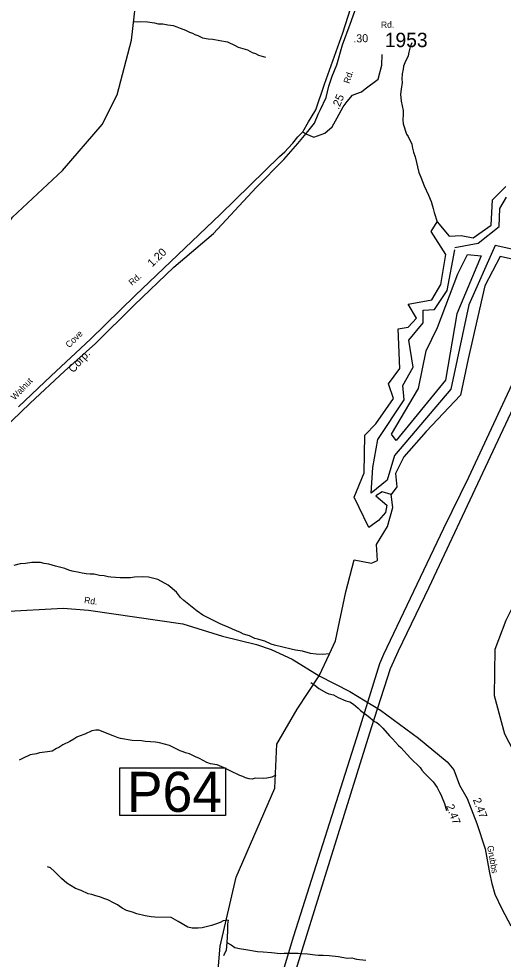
# Model space of a CAD drawing. Extents: x 1551653 to 1702041, y 811336 to 920032.
# Drawn here: x 1656342 to 1661307, y 899055 to 908692 of the extents above; entities that cross this region are included whole.
import ezdxf

# ---------------------------------------------------------------- set-up
doc = ezdxf.new("R2010")
doc.units = 0
for name, color, linetype in [('Old_Level_10', 7, 'Continuous'), ('Old_Level_11', 7, 'Continuous'), ('Old_Level_14', 7, 'Continuous'), ('Old_Level_17', 7, 'Continuous'), ('Old_Level_28', 7, 'Continuous'), ('Old_Level_31', 7, 'Continuous'), ('Old_Level_32', 7, 'Continuous'), ('Old_Level_44', 7, 'Continuous'), ('Old_Level_50', 7, 'Continuous'), ('Old_Level_56', 7, 'Continuous'), ('Old_Level_59', 7, 'Continuous'), ('Old_Level_6', 7, 'Continuous'), ('Old_Level_60', 7, 'Continuous'), ('Old_Level_61', 7, 'Continuous'), ('Old_Level_62', 7, 'Continuous'), ('Old_Level_8', 7, 'Continuous')]:
    doc.layers.add(name, color=color, linetype=linetype)

msp = doc.modelspace()

# ---------------------------------------------------------------- linework, layer by layer
at = {"layer": 'Old_Level_28'}
for points in [[(1659253.378, 907532.379), (1659311.907, 907637.581), (1659338.417, 907681.465), (1659386.968, 907760.185), (1659474.369, 908022.55), (1659662.286, 908549.213), (1659768.567, 908879.774), (1659778.837, 908954.561), (1659787.502, 909016.421), (1659799.939, 909096.423), (1659812.488, 909335.05), (1659831.311, 909545.419), (1659853.167, 909813.491), (1659850.03, 909904.546), (1659853.167, 909970.483), (1659862.578, 910171.432), (1659887.676, 910344.123), (1659922.184, 910491.696), (1660006.744, 910765.869), (1660110.271, 910979.379), (1660320.259, 911367.728), (1660550.355, 911827.484), (1660637.46, 911981.064), (1660673.297, 912064.138)], [(1656337.518, 904716.727), (1656671.8, 905033.913), (1657075.39, 905410.708), (1657535.569, 905856.071), (1658407.647, 906690.289), (1659015.021, 907282.28), (1659069.191, 907327.327), (1659104.437, 907368.036), (1659152.193, 907416.498), (1659202.118, 907483.845), (1659231.069, 907512.843), (1659253.378, 907532.379)]]:
    msp.add_lwpolyline(points, dxfattribs=at)
at = {"layer": 'Old_Level_31'}
msp.add_line((1659421.432, 901958.776), (1659421.432, 901958.776), dxfattribs=at)
msp.add_lwpolyline([(1657377.874, 901014.154), (1658460.189, 901014.154), (1658460.189, 900527.82), (1657377.874, 900527.82), (1657377.874, 901014.154)], dxfattribs=at)
at = {"layer": 'Old_Level_32'}
msp.add_line((1659253.378, 907532.379), (1659283.838, 907511.91), dxfattribs=at)
for points in [[(1659283.838, 907511.91), (1659366.888, 907479.585), (1659477.62, 907521.146), (1659555.356, 907585.023), (1659606.795, 907678.961), (1659665.455, 907789.834), (1659706.059, 907843.368), (1659760.882, 907910.433), (1659806.569, 907925.676), (1659855.187, 907943.568), (1659890.883, 907973.929), (1660025.865, 908075.05), (1660062.414, 908218.326), (1660065.46, 908328.07)], [(1656177.386, 902616.39), (1656797.543, 902653.441), (1657057.131, 902631.486), (1658024.458, 902492.534), (1658429.96, 902365.378), (1658777.629, 902280.296), (1658927.532, 902229.065), (1659143.246, 902130.265), (1659421.432, 901958.776), (1659736.209, 901797.614), (1660048.811, 901605.501), (1660438.194, 901320.078), (1660734.343, 901078.565), (1660800.154, 900996.231), (1660859.192, 900837.051), (1660936.824, 900702.278), (1661035.54, 900444.299), (1661123.288, 900186.319), (1661167.162, 899939.318), (1661189.099, 899829.539), (1661222.004, 899719.761), (1661293.3, 899571.56), (1661385.512, 899397.741)]]:
    msp.add_lwpolyline(points, dxfattribs=at)
at = {"layer": 'Old_Level_44'}
for points in [[(1659059.865, 907250.125), (1659200.462, 907413.36), (1659304.139, 907538.158), (1659373.979, 907623.791), (1659409.99, 907715.504), (1659433.585, 907761.944), (1659493.192, 907884.398), (1659518.289, 908000.571), (1659552.798, 908104.186), (1659602.648, 908221.619), (1659659.117, 908425.708), (1659737.546, 908636.078), (1659819.113, 908865.285)], [(1656079.306, 904391.71), (1656456.904, 904751.487), (1656808.55, 905079.535), (1657127.486, 905362.913), (1657524.716, 905758.309), (1657931.441, 906148.159), (1658336.442, 906490.418), (1658774.34, 906964.067), (1659059.865, 907250.125)]]:
    msp.add_lwpolyline(points, dxfattribs=at)
at = {"layer": 'Old_Level_50'}
msp.add_line((1659422.178, 901983.602), (1659422.178, 901983.602), dxfattribs=at)
at = {"layer": 'Old_Level_56'}
for points in [[(1665044.481, 914885.77), (1665048.271, 914205.646), (1665051.693, 913449.312), (1665054.948, 913019.182), (1665048.636, 912807.181), (1665044.059, 912759.245), (1664937.619, 912534.275), (1664790.096, 912217.884), (1664706.008, 912038.888), (1664619.268, 911878.888), (1664209.556, 911025.35), (1662661.137, 907672.319), (1662156.529, 906573.952), (1661673.183, 905537.185), (1660952.591, 903992.956), (1660696.574, 903467.859), (1660079.607, 902177.668), (1660039.236, 902081.835), (1659824.637, 901389.202), (1659158.372, 899288.947), (1658313.446, 896482.122)], [(1666768.002, 913325.497), (1666560.598, 913183.834), (1666143.512, 912916.56), (1665885.639, 912743.503), (1665724.625, 912639.317), (1665460.751, 912466.384), (1665100.138, 912230.381), (1664912.786, 912110.522), (1664775.746, 912014.052), (1664725.328, 911875.838), (1664587.587, 911557.567), (1663819.216, 909897.643), (1663054.814, 908245.841), (1662286.482, 906577.912), (1661120.904, 904092.188), (1660544.199, 902863.214), (1660231.808, 902212.993), (1660149.029, 902029.371), (1659952.668, 901426.62), (1659464.7, 899857.443), (1658923.933, 898122.647)]]:
    msp.add_lwpolyline(points, dxfattribs=at)
at = {"layer": 'Old_Level_59'}
for points in [[(1655779.272, 905549.063), (1655914.196, 905730.226), (1655925.269, 905887.501), (1655893.281, 906022.836), (1655944.236, 906156.325), (1656275.293, 906658.395), (1656790.281, 907137.089), (1657196.284, 907608.093), (1657349.253, 907913.518), (1657498.223, 908471.875), (1657563.225, 909044.996), (1657567.223, 909412.654), (1657472.284, 909795.281), (1657476.283, 910146.536), (1657556.253, 910522.396), (1657616.231, 910668.906), (1657644.22, 910911.277), (1657619.307, 910954.441), (1657613.258, 911121.968), (1657437.22, 911755.887), (1657414.255, 911956.53)], [(1663238.349, 898388.644), (1662814.301, 899227.82), (1662683.375, 899437.281), (1662000.347, 900147.068), (1661812.314, 900489.095), (1661658.32, 900800.774), (1661453.268, 901110.3), (1661322.342, 901362.412), (1661219.304, 901755.189), (1661224.327, 902231.013), (1661337.311, 902530.696), (1661524.319, 902904.404), (1661553.333, 903218.954), (1661522.268, 903429.747), (1661542.363, 903701.749), (1661629.305, 904018.349), (1661598.342, 904836.507), (1661605.314, 905427.262), (1661543.286, 905838.802)], [(1658374.308, 898822.432), (1658404.246, 899189.578), (1658570.236, 899895.264), (1658965.269, 900806.311), (1658987.312, 901258.861), (1659196.219, 901616.831), (1659421.432, 901958.776), (1659526.291, 902185.183), (1659588.95, 902317), (1659693.737, 902819.202), (1659778.261, 903146.696), (1659957.608, 903112.409), (1660018.063, 903140.645), (1660010.002, 903306.029), (1660120.329, 903490.406), (1660175.642, 903682.965), (1660160.169, 903817.072)]]:
    msp.add_lwpolyline(points, dxfattribs=at)
at = {"layer": 'Old_Level_60'}
for points in [[(1660630.907, 906611.54), (1660754.854, 906463.183), (1660876.657, 906470.355), (1660998.46, 906448.841), (1661184.747, 906577.92), (1661199.076, 906836.077), (1661335.042, 906972.803)], [(1661593.145, 906183.513), (1661277.89, 906255.224), (1661120.263, 905954.04), (1660948.306, 905208.252), (1660869.492, 904835.359), (1660518.413, 904462.465), (1660289.136, 904204.308), (1660203.158, 904032.203), (1660217.488, 903895.954), (1660160.169, 903817.072), (1660067.025, 903845.756), (1660002.541, 903802.729), (1660115.519, 903708.238), (1660101.09, 903633.621), (1660030.144, 903550.581), (1659930.892, 903480.033), (1659780.43, 903788.387), (1659880.738, 904039.374), (1659887.903, 904426.609), (1660002.541, 904541.346), (1660181.663, 904799.503), (1660131.509, 904950.095), (1660246.147, 905107.858), (1660231.818, 905516.607), (1660332.126, 905530.949), (1660418.104, 905624.173), (1660332.126, 905767.593), (1660575.732, 905810.619), (1660668.875, 905968.382), (1660719.03, 906276.736), (1660568.567, 906513.381), (1660630.907, 906611.54)]]:
    msp.add_lwpolyline(points, dxfattribs=at)
at = {"layer": 'Old_Level_61'}
for points in [[(1660809.969, 906347.384), (1661048.968, 906393.682), (1661264.84, 906563.441), (1661272.549, 906748.632), (1661341.936, 906864.376)], [(1661596.356, 906285.653), (1661226.291, 906370.533), (1660956.452, 905760.946), (1660771.421, 904896.721), (1660193.195, 904217.687), (1660116.098, 903963.049), (1659954.195, 903831.871), (1659969.614, 904094.226), (1660023.582, 904379.729), (1660293.42, 904788.692), (1660278.001, 904935.302), (1660385.937, 905120.493), (1660339.679, 905398.28), (1660486.162, 905575.755), (1660486.162, 905706.932), (1660601.807, 905714.648), (1660732.872, 905907.555), (1660809.969, 906324.235)], [(1660941.033, 906277.938), (1661079.807, 906262.505), (1660833.098, 905668.35), (1660717.453, 904989.316), (1660208.614, 904372.012), (1660162.356, 904433.743), (1660439.905, 904904.437), (1660517.001, 905290.252), (1660632.646, 905529.457), (1660840.808, 906077.314), (1660941.033, 906277.938)]]:
    msp.add_lwpolyline(points, dxfattribs=at)
at = {"layer": 'Old_Level_62'}
for p, q in [((1658474.271, 899225.052), (1658468.427, 899145.799)), ((1658468.427, 899145.799), (1658441.565, 899090.435))]:
    msp.add_line(p, q, dxfattribs=at)
for points in [[(1657516.165, 908665.855), (1657556.151, 908660.421), (1657588.241, 908663.804), (1657660.215, 908662.574), (1657731.983, 908649.348), (1657771.763, 908640.736), (1657819.745, 908639.915), (1657867.625, 908631.098), (1657923.399, 908622.178), (1657963.179, 908609.465), (1657994.962, 908594.907), (1658050.634, 908575.939), (1658090.311, 908555.332), (1658122.094, 908544.771), (1658145.88, 908530.315), (1658177.663, 908521.805), (1658225.338, 908498.942), (1658281.112, 908486.024), (1658328.992, 908483.256), (1658400.76, 908470.03), (1658480.525, 908454.651), (1658559.881, 908419.279), (1658591.561, 908400.722), (1658687.115, 908375.091), (1658734.687, 908348.331), (1658766.471, 908337.771), (1658798.254, 908321.265), (1658869.817, 908300.042)], [(1660371.618, 908446.141), (1660355.112, 908406.669), (1660340.143, 908350.997), (1660333.479, 908311.114), (1660300.363, 908239.654), (1660283.856, 908207.871), (1660283.343, 908175.883), (1660272.578, 908128.105), (1660269.707, 908072.126), (1660271.143, 908040.138), (1660259.967, 907970.318), (1660255.251, 907920.388), (1660260.07, 907848.312), (1660280.473, 907752.04), (1660281.805, 907711.952), (1660278.935, 907656.076), (1660282.216, 907615.988), (1660316.562, 907511.411), (1660332.146, 907487.113), (1660370.798, 907406.527), (1660378.18, 907366.337), (1660387.51, 907326.249), (1660404.734, 907277.857), (1660444.104, 907117.199), (1660463.277, 907068.909), (1660495.88, 906980.326), (1660540.274, 906883.644), (1660567.238, 906819.156), (1660589.999, 906746.772), (1660599.329, 906706.582), (1660630.907, 906611.54)], [(1659526.291, 902185.183), (1659454.215, 902178.417), (1659390.239, 902181.493), (1659330.364, 902188.464), (1659250.804, 902209.892), (1659176.985, 902223.118), (1659133.206, 902231.833), (1658963.936, 902272.741), (1658928.052, 902283.301), (1658864.588, 902312.418), (1658824.808, 902323.081), (1658793.025, 902335.692), (1658761.139, 902342.151), (1658705.57, 902367.167), (1658645.9, 902386.135), (1658614.117, 902402.641), (1658530.763, 902438.115), (1658481.141, 902460.979), (1658435.414, 902477.69), (1658399.735, 902496.35), (1658229.132, 902579.191), (1658169.871, 902620.201), (1658031.666, 902730.622), (1658000.191, 902763.123), (1657957.13, 902815.821), (1657872.238, 902887.282), (1657767.252, 902945.107), (1657671.697, 902970.738), (1657607.721, 902971.763), (1657527.751, 902969.2), (1657487.663, 902963.869), (1657407.693, 902963.254), (1657379.703, 902961.716), (1657283.841, 902969.303), (1657255.954, 902973.814), (1657216.072, 902982.426), (1657168.192, 902987.245), (1657112.418, 903000.266), (1657072.433, 903000.881), (1657032.448, 903003.649), (1656992.667, 903012.261), (1656960.782, 903018.823), (1656889.014, 903032.049), (1656853.13, 903042.609), (1656813.452, 903059.321), (1656773.569, 903068.035), (1656717.898, 903083.004), (1656650.23, 903102.074), (1656602.351, 903108.943), (1656562.571, 903119.606), (1656474.603, 903121.144), (1656410.422, 903110.173), (1656354.443, 903107.2), (1656290.159, 903088.233)], [(1659336.413, 901888.781), (1659377.116, 901863.764), (1659416.588, 901829.008), (1659495.841, 901785.742), (1659519.627, 901775.284), (1659567.404, 901762.469), (1659614.976, 901735.709), (1659694.434, 901702.286), (1659734.214, 901691.623), (1659773.789, 901668.965), (1659819.105, 901626.212), (1659844.737, 901603.758), (1659923.784, 901546.446), (1659986.838, 901491.39), (1660010.624, 901478.984), (1660034.308, 901458.581), (1660073.678, 901423.825), (1660140.422, 901344.778), (1660173.845, 901312.174), (1660232.798, 901245.122), (1660258.429, 901222.772), (1660356.649, 901115.017), (1660457.022, 901019.36), (1660474.554, 900993.011), (1660502.031, 900960.612), (1660588.563, 900871.107), (1660629.574, 900814.41), (1660652.847, 900766.018), (1660668.431, 900741.822), (1660681.862, 900708.706), (1660706.878, 900649.138), (1660725.743, 900576.857)], [(1658977.982, 900940.415), (1658933.896, 900919.294), (1658885.811, 900910.17), (1658853.72, 900906.684), (1658765.855, 900908.222), (1658733.662, 900900.737), (1658701.777, 900903.3), (1658665.995, 900913.861), (1658638.21, 900928.317), (1658606.427, 900938.877), (1658507.182, 900984.604), (1658447.717, 901015.566), (1658400.042, 901036.379), (1658374.206, 901044.889), (1658308.384, 901058.012), (1658268.604, 901070.623), (1658193.35, 901111.941), (1658153.672, 901128.653), (1658090.106, 901157.668), (1658050.326, 901168.33), (1658026.54, 901180.736), (1657994.654, 901191.296), (1657887.617, 901245.122), (1657784.066, 901270.856), (1657744.183, 901277.52), (1657640.324, 901285.312), (1657600.544, 901294.027), (1657504.58, 901295.668), (1657384.932, 901315.66), (1657359.096, 901324.17), (1657309.37, 901342.932), (1657162.451, 901401.474), (1657130.462, 901401.987), (1657090.375, 901394.708), (1657017.786, 901359.951), (1656961.5, 901340.882), (1656937.303, 901329.296), (1656905.008, 901307.868), (1656864.612, 901286.543), (1656792.127, 901249.838), (1656751.731, 901224.514), (1656727.535, 901214.877), (1656683.039, 901185.657), (1656634.954, 901178.48), (1656554.881, 901167.818), (1656522.688, 901160.436), (1656458.609, 901149.465), (1656378.024, 901112.864), (1656345.728, 901093.384)], [(1658486.882, 899453.172), (1658438.182, 899447.841), (1658405.989, 899430.411), (1658357.699, 899413.187), (1658317.509, 899399.859), (1658277.319, 899388.581), (1658221.135, 899375.56), (1658181.047, 899372.279), (1658117.173, 899373.304), (1658073.292, 899384.07), (1657974.252, 899439.741), (1657902.996, 899480.957), (1657735.059, 899483.827), (1657699.174, 899488.441), (1657635.301, 899497.566), (1657551.742, 899520.942), (1657506.015, 899537.756), (1657444.295, 899554.775), (1657400.721, 899577.536), (1657353.252, 899612.292), (1657317.573, 899628.902), (1657254.109, 899663.966), (1657224.376, 899674.526), (1657178.547, 899689.29), (1657120.928, 899708.257), (1657089.042, 899716.869), (1657051.21, 899725.481), (1656981.8, 899758.597), (1656924.18, 899779.615), (1656833.137, 899835.184), (1656777.875, 899882.141), (1656760.241, 899902.441), (1656707.03, 899953.294), (1656665.712, 899992.049), (1656635.877, 900002.507)], [(1658486.882, 899453.172), (1658481.653, 899415.135), (1658480.525, 899343.162), (1658474.271, 899225.052)], [(1658474.271, 899225.052), (1658518.255, 899202.496), (1658557.728, 899175.839), (1658605.607, 899164.971), (1658669.378, 899153.899), (1658789.026, 899133.906), (1658844.903, 899128.985), (1658932.768, 899123.448), (1659020.633, 899113.913), (1659060.618, 899115.246), (1659204.564, 899116.784), (1659244.447, 899112.17), (1659300.426, 899109.197), (1659380.191, 899097.817), (1659412.18, 899095.254), (1659460.162, 899096.484), (1659524.035, 899093.408), (1659619.897, 899083.771), (1659707.557, 899066.239), (1659755.539, 899067.469), (1659803.316, 899054.653), (1659899.076, 899042.965)]]:
    msp.add_lwpolyline(points, dxfattribs=at)

# ---------------------------------------------------------------- texts
at = {"layer": 'Old_Level_10'}
msp.add_text('Rd.', height=65.6167, rotation=71.8697889, dxfattribs=at).set_placement((1659730.361, 908022.853))
at = {"layer": 'Old_Level_11'}
for s, rotation, p in [('Rd.', 1.4506583, (1660054.314, 908598.082)), ('Rd.', 352.2195028, (1657008.416, 902704.367)), ('Grubbs', 280.2854944, (1661141.309, 900213.265))]:
    msp.add_text(s, height=65.6167, rotation=rotation, dxfattribs=at).set_placement(p)
at = {"layer": 'Old_Level_14'}
msp.add_text('Corp.', height=82.0208, rotation=47.9522806, dxfattribs=at).set_placement((1656900.37, 905058.351))
at = {"layer": 'Old_Level_17'}
for s, rotation, p in [('.30', 1.4506583, (1659771.662, 908449.398)), ('.25', 67.8509917, (1659621.523, 907757.409)), ('1.20', 43.7534694, (1657708.411, 906143.594)), ('2.47', 290.939425, (1660720.681, 900625.342)), ('2.47', 290.939425, (1660995.127, 900689.829))]:
    msp.add_text(s, height=82.0208, rotation=rotation, dxfattribs=at).set_placement(p)
at = {"layer": 'Old_Level_31'}
msp.add_text('P64', height=410.1042, dxfattribs=at).set_placement((1657449.323, 900564.704))
at = {"layer": 'Old_Level_6'}
for s, rotation, p in [('Rd.', 41.3993556, (1657502.876, 905953.372)), ('Cove', 44.8266667, (1656858.744, 905314.996)), ('Walnut', 45.9216583, (1656299.511, 904779.31))]:
    msp.add_text(s, height=65.6167, rotation=rotation, dxfattribs=at).set_placement(p)
at = {"layer": 'Old_Level_8'}
msp.add_text('1953', height=147.6375, dxfattribs=at).set_placement((1660093.073, 908401.748))

doc.saveas('drawing.dxf')
